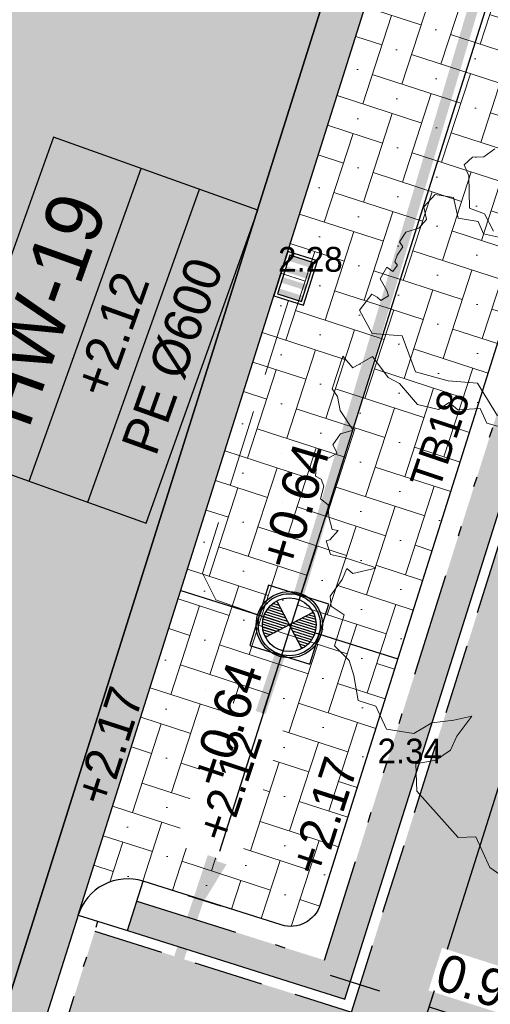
# Model space of a CAD drawing. Header units: metres. Extents: x 134157 to 138734, y 451157 to 455772.
# Tile 915 of 1056: x 136761.9 to 136766.45, y 454356.12 to 454365.64. Entities that reach past the tile are written whole.
import ezdxf
from ezdxf.enums import TextEntityAlignment as Align

# ---------------------------------------------------------------- set-up
doc = ezdxf.new("R2010")
doc.units = ezdxf.units.M
for name, pattern in [('DASHDOT__G2', [1.2, 0.6, -0.3, 0, -0.3]), ('HIDDEN__G5', [1.125, 0.75, -0.375]), ('TR18X20__G2', [2.5999999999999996, 1, -0.4, 0, -0.4, 0, -0.4, 0, -0.4])]:
    doc.linetypes.add(name, pattern=pattern)
doc.layers.add('-DR-alg-hulplijnen', color=210, linetype='Continuous', plot=False)
doc.layers.add('-DR-alg-hulplijnen kantverharding asflast nieuwe fietsstraat', color=7, linetype='Continuous', true_color=0xff9429, plot=False)
for name, color, linetype, lineweight in [('-DR-bs-boom', 253, 'Continuous', 13), ('-DR-nw-rio-HWA 125', 170, 'HIDDEN__G5', 13), ('-DR-nw-vh-arc-tegels 300x300x45', 253, 'Continuous', 9)]:
    doc.layers.add(name, color=color, linetype=linetype, lineweight=lineweight)
for name, color, linetype in [('-DR-bs-txt-hoogtemaat', 253, 'Continuous'), ('-DR-nw-maatvoering', 3, 'Continuous'), ('-DR-nw-rio-HWA 200', 170, 'Continuous'), ('-DR-nw-rio-HWA putnummer @ 0.2', 170, 'Continuous'), ('-DR-nw-rio-HWA txt @ 0.2', 170, 'Continuous'), ('-DR-nw-rio-inspectieput', 2, 'Continuous'), ('-DR-nw-rio-putblock-deksel', 1, 'Continuous'), ('-DR-nw-rio-putblock-schacht', 2, 'Continuous'), ('-DR-nw-rio-straatkolk', 1, 'Continuous'), ('-DR-nw-txt-hoogtemaat', 2, 'Continuous'), ('-DR-nw-vh-band 10x20 ob', 2, 'HIDDEN__G5'), ('-DR-nw-vh-band 18-20x25', 2, 'TR18X20__G2'), ('-DR-nw-vh-band 18-20x25 hoekblok R 0.50 uitwendig', 2, 'Continuous'), ('-DR-nw-vh-band 5-20x25', 2, 'DASHDOT__G2'), ('-DR-nw-vh-kantverharding', 3, 'Continuous'), ('-DR-nw-vh-txt-kantopsluitingen', 2, 'Continuous')]:
    doc.layers.add(name, color=color, linetype=linetype)
doc.layers.add('-DR-nw-gr-arc-gras', color=7, linetype='Continuous', true_color=0xb5d5a4)
for name, color, linetype, lineweight, true_color in [('-DR-nw-vh-arc-asfalt fietsstraat rood', 7, 'Continuous', 9, 0xdfbfc7), ('-DR-nw-vh-arc-sbs df Drainflow', 7, 'Continuous', 9, 0xb9747c), ('-DR-nw-vh-arc-sbs kf bruinrood rabat halfsteens', 7, 'Continuous', 9, 0xb88485)]:
    doc.layers.add(name, color=color, linetype=linetype, lineweight=lineweight, true_color=true_color)
doc.layers.add('-DR-nw-vh-arc-halfverharding stabilizer', color=7, linetype='Continuous', lineweight=9, true_color=0xe2e1c1, transparency=0.1)
doc.layers.add('-DR-nw-vh-kantverharding halfverharding stabilizer', color=7, linetype='Continuous', true_color=0xe2e1c1, transparency=0.1)
doc.styles.add('CiCom Engineering', font='txt', dxfattribs={"height": 1.8})
doc.styles.add('Drong', font='txt', dxfattribs={"height": 1.8})
doc.dimstyles.new('Drong', dxfattribs={"dimtxt": 1.8, "dimasz": 2.5, "dimexe": 0, "dimexo": 0, "dimgap": 0.9, "dimtad": 1, "dimzin": 0, "dimdsep": 46, "dimtxsty": 'Drong', "dimblk": 'dimblk-wit', "dimcen": 0, "dimse1": 1, "dimse2": 1, "dimclrd": 256, "dimclre": 1, "dimclrt": 7, "dimadec": 0, "dimazin": 0, "dimtfac": 1, "dimtmove": 0, "dimatfit": 3, "dimfxl": 1, "dimtolj": 1, "dimtzin": 0, "dimarcsym": 0})
pattern_1 = [(72, (0, 0), (-0.3780220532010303, -0.1926118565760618), [0.8999999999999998, -0.3]), (162, (0.1854101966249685, 0.5706339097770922), (-0.3780220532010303, -0.1926118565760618), [0.8999999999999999, -0.3]), (72, (-0.04995337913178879, 0.3316695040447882), (-0.3780220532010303, -0.1926118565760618), [0, -1.2]), (72, (-0.05355420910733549, 0.8059974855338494), (-0.3780220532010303, -0.1926118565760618), [0, -1.2])]
pattern_2 = [(115.3356253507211, (136419.7180158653, 453326.2367068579), (-0.2236810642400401, -0.1059037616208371), [0.06, -0.187485]), (205.3356253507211, (136419.7180158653, 453326.2367068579), (0.1059037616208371, -0.22368106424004), [0.06, -0.187485])]

# ---------------------------------------------------------------- blocks, each defined once
blk = doc.blocks.new('Boom bestaand 1')
for points in [[(-0.4698088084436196, -0.1279778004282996), (-0.4666397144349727, -0.1420344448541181), (-0.471197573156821, -0.1534835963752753), (-0.4672833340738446, -0.1649416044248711), (-0.4544219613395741, -0.1649416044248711), (-0.4219893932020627, -0.1780763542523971), (-0.409966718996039, -0.1657799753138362), (-0.389277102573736, -0.1643826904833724)], [(-0.3736199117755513, -0.1512478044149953), (-0.3909544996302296, -0.175281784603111), (-0.4052137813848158, -0.175281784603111), (-0.4169567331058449, -0.1934470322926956), (-0.4393239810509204, -0.1892550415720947), (-0.4502279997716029, -0.2060228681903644), (-0.4429587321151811, -0.2225112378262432), (-0.4293484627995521, -0.2253992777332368), (-0.4239762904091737, -0.2366267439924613), (-0.4254414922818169, -0.2510271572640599), (-0.418848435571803, -0.2612782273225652), (-0.4122553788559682, -0.2603019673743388), (-0.4066391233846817, -0.2695767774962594), (-0.4012669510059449, -0.2747023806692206), (-0.3966274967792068, -0.2734819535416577), (-0.3924762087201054, -0.2805602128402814), (-0.3993135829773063, -0.2847094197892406), (-0.3905228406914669, -0.2961809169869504), (-0.3763599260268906, -0.2947164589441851), (-0.3702552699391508, -0.2952046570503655), (-0.3690343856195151, -0.3047234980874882), (-0.3739181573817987, -0.307164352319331), (-0.3790460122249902, -0.3110695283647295), (-0.3685879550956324, -0.3301182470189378), (-0.3402060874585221, -0.3273904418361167), (-0.3249566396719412, -0.2991245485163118), (-0.2839884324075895, -0.301203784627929), (-0.2610645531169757, -0.2728350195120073), (-0.2463278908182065, -0.2450116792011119), (-0.2053925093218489, -0.2390105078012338)], [(-0.189564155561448, -0.2362827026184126), (-0.2026635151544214, -0.2526493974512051), (-0.2201291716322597, -0.2531949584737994), (-0.2283163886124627, -0.2755626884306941), (-0.2392323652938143, -0.2810182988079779), (-0.2370492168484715, -0.2946571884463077), (-0.2506941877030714, -0.313205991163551), (-0.2790760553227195, -0.3219349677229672), (-0.2898422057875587, -0.3303738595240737), (-0.3172829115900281, -0.3367933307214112), (-0.3145534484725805, -0.3612149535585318), (-0.3303818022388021, -0.3661248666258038), (-0.3025457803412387, -0.3906749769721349), (-0.2927212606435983, -0.3884927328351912), (-0.2779845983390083, -0.3917659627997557), (-0.2528775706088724, -0.3874016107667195), (-0.2548309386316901, -0.4015582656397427), (-0.2470641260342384, -0.4137096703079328), (-0.2372707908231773, -0.4130346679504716), (-0.235920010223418, -0.4234984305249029), (-0.2440246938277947, -0.4329495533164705), (-0.2234253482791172, -0.4440884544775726), (-0.2183598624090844, -0.4397003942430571), (-0.2102551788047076, -0.4400378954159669), (-0.1991112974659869, -0.448814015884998), (-0.1899934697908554, -0.4440884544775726), (-0.1778364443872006, -0.4484763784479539), (-0.1639910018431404, -0.4505016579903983), (-0.1606139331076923, -0.4451010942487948), (-0.1548731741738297, -0.4572524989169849), (-0.1555486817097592, -0.4613030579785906), (-0.1400145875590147, -0.4626531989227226), (-0.1312346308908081, -0.4505016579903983), (-0.1096221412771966, -0.4258612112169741), (-0.1072582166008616, -0.4238359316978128), (-0.1116481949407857, -0.448814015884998), (-0.1194152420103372, -0.4525269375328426), (-0.1102974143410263, -0.4619780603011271), (-0.09917651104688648, -0.4806846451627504), (-0.0889794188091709, -0.4840821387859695), (-0.07470325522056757, -0.4752485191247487), (-0.04819058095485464, -0.4976722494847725), (-0.02779592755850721, -0.489518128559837), (-0.01080061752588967, -0.4915566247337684), (0.01571205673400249, -0.4976722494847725), (0.02862852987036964, -0.4827231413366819), (0.05582116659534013, -0.4820436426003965), (0.071993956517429, -0.4570290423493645), (0.06901628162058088, -0.4348673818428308), (0.07565379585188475, -0.4119102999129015), (0.07964846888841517, -0.3923569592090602), (0.09273351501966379, -0.4155685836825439), (0.1039107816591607, -0.4277820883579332), (0.107454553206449, -0.4465849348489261), (0.1024933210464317, -0.4680038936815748), (0.1298861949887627, -0.4784885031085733), (0.1932751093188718, -0.4575098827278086), (0.2000920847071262, -0.4399570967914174), (0.2363148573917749, -0.4392229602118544), (0.2586511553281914, -0.4253239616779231)]]:
    blk.add_lwpolyline(points)
blk = doc.blocks.new('*U434')
h = blk.add_hatch(color=256)
h.dxf.hatch_style = 1
h.paths.add_polyline_path([(0.2809489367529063, -0.04483682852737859), (0.2731312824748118, 0.0103118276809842), (0.03179403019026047, -0.02389918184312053), (0.03961168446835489, -0.07904783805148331)])
h = blk.add_hatch(color=256)
h.dxf.hatch_style = 1
h.paths.add_polyline_path([(0.2971246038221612, -0.1589460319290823), (0.2893069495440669, -0.1037973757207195), (0.0479696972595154, -0.1380083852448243), (0.05578735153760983, -0.193157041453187)])
h = blk.add_hatch(color=256)
h.dxf.hatch_style = 1
h.paths.add_polyline_path([(0.3127599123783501, -0.2692433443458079), (0.3049422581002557, -0.2140946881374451), (0.06360500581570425, -0.2483056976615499), (0.07142266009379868, -0.3034543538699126)])
h = blk.add_hatch(color=256)
h.dxf.hatch_style = 1
h.paths.add_polyline_path([(0.3283952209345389, -0.3795406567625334), (0.3205775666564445, -0.3243920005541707), (0.0792403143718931, -0.3586030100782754), (0.08705796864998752, -0.4137516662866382)])
for points in [[(0, 0), (0.063158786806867, -0.4455456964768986), (0.3601892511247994, -0.403439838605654), (0.2970304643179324, 0.04210585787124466)], [(0.03179403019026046, -0.02389918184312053), (0.08705796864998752, -0.4137516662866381), (0.3283952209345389, -0.3795406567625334), (0.2731312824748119, 0.0103118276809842)]]:
    blk.add_lwpolyline(points, close=True)
blk = doc.blocks.new('dimblk-wit')
at = {"color": 7}
blk.add_line((2.842170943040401e-14, -0.3333333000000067), (-2.842170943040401e-14, 0.3333333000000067), dxfattribs=at)
blk.add_solid([(0, 0), (-0.7999999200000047, 0.1999999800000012), (-0.7999999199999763, -0.1999999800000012)], dxfattribs=at)
blk = doc.blocks.new('*D476')
at = {"layer": '-DR-nw-maatvoering', "lineweight": -2, "transparency": 16777216}
blk.add_line((136758.4218794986, 454363.6489481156), (136761.5986272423, 454373.7093046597), dxfattribs=at)
at = {"layer": 'Defpoints', "color": 0, "transparency": 16777216}
for p in [(136761.7491840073, 454374.1860988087), (136762.5756272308, 454373.9251337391), (136759.0977659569, 454362.9111888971)]:
    blk.add_point(p, dxfattribs=at)
at = {"layer": '-DR-nw-maatvoering', "lineweight": -2, "transparency": 16777216, "xscale": 0.5, "yscale": 0.5, "zscale": 0.5}
for p, rotation in [((136761.7491840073, 454374.1860988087), 72.47550340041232), ((136758.2713227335, 454363.1721539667), 252.4755034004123)]:
    blk.add_blockref('dimblk-wit', p, dxfattribs=dict(at, rotation=rotation))
at = {"layer": '-DR-nw-maatvoering', "color": 7, "transparency": 16777216, "insert": (136759.6652011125, 454368.7880831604), "char_height": 0.36, "attachment_point": 5, "rotation": 72.47550340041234, "style": 'Drong'}
blk.add_mtext('\\A1;11.55', dxfattribs=at)
blk = doc.blocks.new('*D478')
at = {"layer": '-DR-nw-maatvoering', "lineweight": -2, "transparency": 16777216}
blk.add_line((136763.8375839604, 454357.5985108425), (136771.9827049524, 454383.3930743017), dxfattribs=at)
at = {"layer": 'Defpoints', "color": 0, "transparency": 16777216}
for p in [(136772.1332617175, 454383.8698684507), (136772.228620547, 454383.8397570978), (136763.7823860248, 454357.0916053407)]:
    blk.add_point(p, dxfattribs=at)
at = {"layer": '-DR-nw-maatvoering', "lineweight": -2, "transparency": 16777216, "xscale": 0.5, "yscale": 0.5, "zscale": 0.5}
for p, rotation in [((136772.1332617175, 454383.8698684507), 72.47550339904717), ((136763.6870271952, 454357.1217166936), 252.4755033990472)]:
    blk.add_blockref('dimblk-wit', p, dxfattribs=dict(at, rotation=rotation))
at = {"layer": '-DR-nw-maatvoering', "color": 7, "transparency": 16777216, "insert": (136766.695387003, 454367.8566345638), "char_height": 0.36, "attachment_point": 5, "rotation": 72.47550339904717, "style": 'Drong', "bg_fill": 3, "box_fill_scale": 1.1, "bg_fill_color": 256, "bg_fill_true_color": 13158600, "bg_fill_transparency": 0}
blk.add_mtext('\\A1;28.05', dxfattribs=at)
blk = doc.blocks.new('*D1871')
at = {"layer": '-DR-nw-maatvoering', "lineweight": -2, "transparency": 16777216}
for p, q in [((136765.3834914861, 454356.2458469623), (136764.9070343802, 454356.3974669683)), ((136767.1940263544, 454355.669691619), (136767.6704834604, 454355.5180716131))]:
    blk.add_line(p, q, dxfattribs=at)
at = {"layer": 'Defpoints', "color": 0, "transparency": 16777216}
for p in [(136766.7175692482, 454355.8213116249), (136765.7216062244, 454355.6594940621), (136766.5798356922, 454355.3884918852)]:
    blk.add_point(p, dxfattribs=at)
at = {"layer": '-DR-nw-maatvoering', "color": 7, "transparency": 16777216, "insert": (136766.3990449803, 454356.3043368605), "char_height": 0.36, "attachment_point": 5, "rotation": 342.34768990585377, "style": 'Drong', "bg_fill": 3, "box_fill_scale": 1.1, "bg_fill_color": 256, "bg_fill_true_color": 13158600, "bg_fill_transparency": 0}
blk.add_mtext('\\A1;0.90', dxfattribs=at)
at = {"layer": '-DR-nw-maatvoering', "lineweight": -2, "transparency": 16777216}
blk.add_line((136765.8599485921, 454356.0942269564), (136766.7175692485, 454355.821311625), dxfattribs=at)
at = {"layer": '-DR-nw-maatvoering', "lineweight": -2, "transparency": 16777216, "xscale": 0.5, "yscale": 0.5, "zscale": 0.5}
for p, rotation in [((136765.8599485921, 454356.0942269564), 342.3476899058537), ((136766.7175692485, 454355.821311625), 162.3476899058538)]:
    blk.add_blockref('dimblk-wit', p, dxfattribs=dict(at, rotation=rotation))
blk = doc.blocks.new('*U2243')
at = {"style": 'Drong'}
blk.add_attdef('BOBR', text='', height=1.799999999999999, rotation=1.262994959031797, dxfattribs=at).set_placement((109.8390199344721, 2.42161994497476), align=Align.BOTTOM_RIGHT)
blk.add_attdef('MATERIAAL', text='', height=1.799999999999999, rotation=1.262994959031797, dxfattribs=at).set_placement((0, 0), align=Align.BOTTOM_CENTER)
blk.add_attdef('BOBL', text='', height=1.799999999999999, rotation=1.262994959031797, dxfattribs=at).set_placement((-122.5623143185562, -2.702130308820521), align=Align.BOTTOM_LEFT)
blk = doc.blocks.new('*U564')
at = {"color": 0}
blk.add_lwpolyline([(-8.027079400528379, 0), (8.027079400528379, 0), (8.027079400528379, 10.5), (-8.027079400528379, 10.5)], close=True, dxfattribs=at)
for points in [[(-8.027079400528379, 6), (8.027079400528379, 6)], [(-8.027079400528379, 3), (8.027079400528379, 3)]]:
    blk.add_lwpolyline(points, dxfattribs=at)
at = {"style": 'CiCom Engineering'}
for tag, height, p in [('PUTNUMMER', 2.75, (0, 6.868949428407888)), ('MAAIVELD', 1.8, (0, 3.751255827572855)), ('AFMETING', 1.8, (0, 0.6345319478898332))]:
    blk.add_attdef(tag, text='', height=height, dxfattribs=at).set_placement(p, align=Align.CENTER)
blk = doc.blocks.new('*U2047')
at = {"layer": '-DR-nw-rio-putblock-deksel', "color": 0, "ltscale": 0.5}
for p, q in [((-0.1763782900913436, -0.1908921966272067), (0.17683680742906, 0.1904675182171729)), ((-0.1541118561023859, 0.1427382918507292), (-0.156576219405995, 0.2070581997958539)), ((-0.1284265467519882, 0.1189485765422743), (-0.1324241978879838, 0.2232873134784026)), ((-0.1027412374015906, 0.09515886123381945), (-0.1081381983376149, 0.2360195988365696)), ((-0.07705592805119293, 0.07136914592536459), (-0.08373727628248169, 0.2457524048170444)), ((-0.05137061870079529, 0.04757943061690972), (-0.05923332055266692, 0.2527960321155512)), ((-0.02568530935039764, 0.02378971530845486), (-0.03463362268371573, 0.2573407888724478)), ((0, 0), (-0.009942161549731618, 0.2594905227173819)), ((0.0238066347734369, 0.02524371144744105), (0.01483978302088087, 0.2592786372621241)), ((0.04759635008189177, 0.05092902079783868), (0.03971344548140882, 0.2566729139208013)), ((0.07138606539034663, 0.07661433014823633), (0.06468275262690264, 0.2515708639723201)), ((0.0951757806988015, 0.102299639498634), (0.08975492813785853, 0.243783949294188)), ((0.1189654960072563, 0.1279849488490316), (0.1149417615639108, 0.2330044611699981)), ((0.1427552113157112, 0.1536702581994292), (0.1402621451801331, 0.2187393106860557)), ((0.1665449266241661, 0.1793555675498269), (0.165747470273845, 0.2001691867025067)), ((-0.190450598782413, 0.1763952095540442), (0.1909091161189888, -0.1768198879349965)), ((-0.1797971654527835, 0.1665280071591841), (-0.1805625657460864, 0.1865049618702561)), ((-0.06467087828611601, -0.2518807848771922), (-0.07135222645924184, -0.07749752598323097)), ((-0.03969980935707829, -0.2570288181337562), (-0.04756251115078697, -0.05181221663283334)), ((-0.01482448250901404, -0.2596779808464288), (-0.02377279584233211, -0.0261269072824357)), ((0.009959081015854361, -0.25993212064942), (1.691946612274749e-05, -0.0004415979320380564)), ((0.03465216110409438, -0.2578246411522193), (0.02568530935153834, -0.02378971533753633)), ((0.05925352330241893, -0.2533233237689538), (0.05137061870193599, -0.04757943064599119)), ((0.08375924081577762, -0.2463256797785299), (0.07705592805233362, -0.07136914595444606)), ((-0.1657456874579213, -0.200215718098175), (-0.1665110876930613, -0.1802387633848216)), ((-0.1402570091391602, -0.2188733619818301), (-0.1427213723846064, -0.1545534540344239)), ((-0.1149340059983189, -0.233206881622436), (-0.1189316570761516, -0.1288681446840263)), ((-0.0897449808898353, -0.2440435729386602), (-0.09514194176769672, -0.1031828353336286)), ((0.1081620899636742, -0.236643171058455), (0.1027412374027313, -0.0951588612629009)), ((0.1324502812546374, -0.2239680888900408), (0.1284265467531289, -0.1189485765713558)), ((0.1566049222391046, -0.2078073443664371), (0.1541118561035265, -0.1427382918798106)), ((0.1805946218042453, -0.1873416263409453), (0.1797971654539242, -0.1665280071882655))]:
    blk.add_line(p, q, dxfattribs=at)
at = {"layer": '-DR-nw-rio-putblock-deksel', "color": 0}
blk.add_lwpolyline([(0.3168307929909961, -0.2929303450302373), (0.292922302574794, 0.3166009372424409), (-0.3166089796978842, 0.2926924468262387), (-0.292700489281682, -0.3168388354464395)], close=True, dxfattribs=at)
at = {"layer": '-DR-nw-rio-putblock-deksel', "color": 0, "ltscale": 0.5}
blk.add_circle((0.0002292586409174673, -0.0002123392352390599), 0.2599019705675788, dxfattribs=at)
at = {"layer": '-DR-nw-rio-putblock-schacht', "color": 0}
for radius in [0.32, 0.3]:
    blk.add_circle((0, 0), radius, dxfattribs=at)
blk = doc.blocks.new('*U2244')
at = {"style": 'Drong'}
blk.add_attdef('BOBR', text='', height=1.799999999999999, rotation=3.144571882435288, dxfattribs=at).set_placement((95.02488270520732, 5.220505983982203), align=Align.BOTTOM_RIGHT)
blk.add_attdef('MATERIAAL', text='', height=1.799999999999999, rotation=3.144571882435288, dxfattribs=at).set_placement((0, 0), align=Align.BOTTOM_CENTER)
blk.add_attdef('BOBL', text='', height=1.799999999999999, rotation=3.144571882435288, dxfattribs=at).set_placement((-95.11932269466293, -5.225694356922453), align=Align.BOTTOM_LEFT)

msp = doc.modelspace()

# ---------------------------------------------------------------- hatches: boundary and pattern name
at = {"layer": '-DR-nw-gr-arc-gras', "transparency": 33554687}
h = msp.add_hatch(dxfattribs=at)
h.set_pattern_fill('AGR-BOLLEN', color=256, scale=0.1, pattern_type=2)
h.set_pattern_definition(pattern_2)
edge = h.paths.add_edge_path()
edge.add_arc((-7000776.809524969, 3043164.567559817), 7592527.997363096, 340.0567505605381, 340.0572256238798)
edge.add_line((136455.7815594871, 453494.2542758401), (136455.1236032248, 453494.4934109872))
edge.add_arc((380495.2223584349, 364992.5484406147), 259592.3035530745, 160.0666568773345, 160.0804453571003)
edge.add_line((136433.832290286, 453435.7615323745), (136433.813485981, 453435.768343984))
edge.add_line((136433.813485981, 453435.768343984), (136432.1794965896, 453431.2550945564))
edge.add_line((136432.1794965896, 453431.2550945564), (136432.198303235, 453431.2482893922))
edge.add_line((136432.198303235, 453431.2482893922), (136431.6776287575, 453429.8696050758))
edge.add_line((136431.6776287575, 453429.8696050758), (136432.3363505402, 453429.6312341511))
edge.add_line((136432.3363505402, 453429.6312341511), (136434.3092713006, 453435.0765756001))
h = msp.add_hatch(dxfattribs=at)
h.set_pattern_fill('AGR-BOLLEN', color=256, scale=0.1, pattern_type=2)
h.set_pattern_definition(pattern_2)
edge = h.paths.add_edge_path()
edge.add_line((136644.2753070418, 454017.4218487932), (136643.9350728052, 454016.4814706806))
edge.add_line((136643.9350728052, 454016.4814706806), (136643.8839339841, 454016.3403207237))
edge.add_line((136643.8839339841, 454016.3403207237), (136644.542212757, 454016.1016536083))
edge.add_arc((1711333.983143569, -116117.4265426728), 1674723.581774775, 160.0956720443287, 160.096657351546, ccw=False)
edge.add_line((136654.3469492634, 454043.1812754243), (136653.6888597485, 454043.419891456))
edge.add_line((136653.6888597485, 454043.419891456), (136653.6378049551, 454043.2789838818))
edge.add_line((136653.6378049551, 454043.2789838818), (136653.2975354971, 454042.3386559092))
edge.add_line((136653.2975354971, 454042.3386559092), (136644.2753070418, 454017.4218487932))
h = msp.add_hatch(dxfattribs=at)
h.set_pattern_fill('AGR-BOLLEN', color=256, scale=0.1, pattern_type=2)
h.set_pattern_definition(pattern_2)
h.paths.add_polyline_path([(136767.0671029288, 454353.6105987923), (136793.6153252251, 454437.6854462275, -0.4133423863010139), (136794.8671885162, 454438.3388126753), (136795.1654635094, 454439.2932926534, 0.4133423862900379), (136792.6617369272, 454437.9865597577), (136766.1238969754, 454353.9445918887), (136752.3015713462, 454318.8078778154, -0.00463030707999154), (136725.9012828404, 454239.6212513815), (136726.8466477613, 454239.2952357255, 0.004628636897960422), (136753.2435519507, 454318.4707698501)])
h = msp.add_hatch(dxfattribs=at)
h.set_pattern_fill('AGR-BOLLEN', color=256, scale=0.1, pattern_type=2)
h.set_pattern_definition([(45, (0, 0), (-0.1749983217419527, 0.1749983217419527), [0.06, -0.187485]), (135, (0, 0), (-0.1749983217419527, -0.1749983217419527), [0.06, -0.187485])])
h.paths.add_polyline_path([(136774.5389260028, 454383.582825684), (136773.8714141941, 454383.793605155), (136765.1090104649, 454356.0441856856), (136762.6296808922, 454356.8270808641), (136762.2502841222, 454355.6255794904), (136762.8224386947, 454355.4449102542), (136762.7622158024, 454355.2541926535), (136765.336901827, 454354.4411841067)])
at = {"layer": '-DR-nw-vh-arc-asfalt fietsstraat rood', "transparency": 33554687}
h = msp.add_hatch(color=256, dxfattribs=at)
h.dxf.hatch_style = 1
edge = h.paths.add_edge_path()
edge.add_line((136621.1191711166, 453955.2346702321), (136699.219600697, 454170.9217985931))
edge.add_arc((132463.7408879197, 455704.5910048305), 4504.600000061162, 340.0946501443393, 342.4755033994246)
edge.add_line((136759.2747347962, 454348.1949966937), (136783.3161431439, 454424.331082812))
edge.add_line((136783.3161431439, 454424.331082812), (136779.3110722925, 454425.5957596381))
edge.add_line((136779.3110722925, 454425.5957596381), (136755.2696639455, 454349.4596735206))
edge.add_arc((132463.7408877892, 455704.5910048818), 4500.400000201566, 340.09465014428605, 342.4755033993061, ccw=False)
edge.add_line((136695.2705240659, 454172.3517614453), (136617.1700944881, 453956.6646330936))
edge.add_line((136617.1700944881, 453956.6646330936), (136621.1191711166, 453955.2346702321))
at = {"layer": '-DR-nw-vh-arc-halfverharding stabilizer'}
h = msp.add_hatch(dxfattribs=at)
h.set_pattern_fill('GRAVEL', color=256, scale=0.03)
h.set_pattern_definition([(228.0127875, (0.54864, 0.7619999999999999), (-6.096000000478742, -6.857999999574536), [0.102516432, -10.1491450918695]), (184.969741, (0.4800599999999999, 0.6858), (9.143999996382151, 0.7620000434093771), [0.175921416, -17.41621466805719]), (132.5104471, (0.3048, 0.6705599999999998), (7.620000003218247, -8.381999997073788), [0.124044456, -12.28041683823]), (267.273689, (0.00762, 0.4800599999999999), (0.7620000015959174, 15.23999999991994), [0.160201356, -15.8599312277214]), (292.83365418, (0, 0.32004), (-3.810000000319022, 9.143999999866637), [0.15709011, -15.5519423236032]), (357.2736889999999, (0.06096, 0.17526), (-15.23999999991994, 0.7620000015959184), [0.160201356, -15.8599312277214]), (37.69424047, (0.22098, 0.16764), (-9.905999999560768, -7.620000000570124), [0.211858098, -20.9739345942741]), (72.25532837, (0.38862, 0.29718), (5.334000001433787, 16.76399999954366), [0.200015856, -19.8015769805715]), (121.42956562, (0.4495799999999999, 0.48768), (-6.096000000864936, 9.905999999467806), [0.1607439, -15.9136637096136]), (175.2363583, (0.36576, 0.6248400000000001), (8.381999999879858, -0.7620000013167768), [0.183513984, -8.992181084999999]), (222.3974378, (0.18288, 0.64008), (-9.143999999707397, -8.382000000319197), [0.237323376, -23.4950317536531]), (138.81407483, (0.7619999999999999, 0.47244), (-5.333999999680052, 4.572000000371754), [0.08100136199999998, -8.0191697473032]), (171.4692344, (0.70104, 0.52578), (9.906000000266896, -1.523999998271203), [0.154104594, -15.256391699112]), (225, (0.54864, 0.54864), (-1.06581410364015e-16, -0.7620000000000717), [0.107762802, -0.9698679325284]), (203.19859051, (0.4953, 0.64008), (3.810000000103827, 1.5239999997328), [0.05803239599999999, -5.745186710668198]), (291.80140949, (0.44196, 0.61722), (-0.7620000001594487, 2.285999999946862), [0.082069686, -4.021425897]), (30.96375653, (0.47244, 0.5410200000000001), (2.286000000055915, 1.523999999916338), [0.133295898, -4.309889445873]), (161.56505118, (0.5867399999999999, 0.6096), (1.524000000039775, -0.761999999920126), [0.096386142, -2.3132694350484]), (16.389540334, (0, 0.61722), (7.620000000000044, 2.286000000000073), [0.1350264, -13.3676480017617]), (70.34617594, (0.12954, 0.65532), (-3.048000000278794, -8.381999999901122), [0.113279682, -11.21466470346]), (293.19859051, (0.5867399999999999, 0.7619999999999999), (-1.523999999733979, 3.810000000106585), [0.11606403, -5.687155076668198]), (343.6104596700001, (0.6324599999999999, 0.65532), (-7.620000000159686, 2.285999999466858), [0.1350264, -13.367648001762]), (339.44395478, (0, 0.14478), (-3.809999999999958, 1.524000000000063), [0.1302105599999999, -6.3803202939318]), (294.7751406, (0.12192, 0.09906), (-3.810000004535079, 8.381999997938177), [0.109101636, -10.801078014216]), (66.80140949, (0.59436, 0), (1.523999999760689, 3.810000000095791), [0.11606403, -5.687155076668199]), (17.35402464, (0.64008, 0.10668), (-9.905999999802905, -3.048000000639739), [0.127734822, -12.64571279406]), (69.44395478, (0.22098, 0), (-1.524000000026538, -3.809999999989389), [0.06510527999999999, -6.445425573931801]), (101.309932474, (0.54864, 0), (-0.7620000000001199, 3.048000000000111), [0.03885437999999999, -3.8465984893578]), (165.963756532, (0.5410200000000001, 0.0381), (2.285999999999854, -0.7619999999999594), [0.15709011, -2.9847163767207]), (186.00900596, (0.38862, 0.0762), (7.61999999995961, 0.762000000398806), [0.1455801, -14.4124094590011]), (303.69006753, (0.47244, 0.47244), (-0.7620000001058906, 1.523999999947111), [0.109897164, -2.637532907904]), (353.15722659, (0.5334, 0.3809999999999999), (12.9540000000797, -1.523999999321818), [0.191867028, -18.9948027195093]), (60.9453959, (0.7239, 0.35814), (-3.048000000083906, -5.333999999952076), [0.078452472, -7.766817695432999]), (90, (0.7619999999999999, 0.42672), (-0.7619999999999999, 0.7619999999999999), [0.04572, -0.7162799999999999]), (120.25643716, (0.37338, 0.09906), (3.047999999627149, -5.334000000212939), [0.105860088, -10.48018223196]), (48.01278749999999, (0.32004, 0.1905), (6.096000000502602, 6.857999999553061), [0.205032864, -10.0466286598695]), (0, (0.4572, 0.3429), (0.7619999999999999, 0.7619999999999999), [0.19812, -0.5638799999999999]), (325.3048465, (0.65532, 0.3429), (7.620000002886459, -5.333999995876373), [0.120482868, -11.927795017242]), (254.0546040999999, (0.75438, 0.27432), (-0.761999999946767, -3.048000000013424), [0.110948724, -5.4364950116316]), (207.64597536, (0.7239, 0.16764), (-14.478000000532, -7.619999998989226), [0.18064353, -17.8837393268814]), (175.42607874, (0.5638799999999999, 0.08381999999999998), (-9.905999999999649, 0.7619999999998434), [0.191108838, -18.919753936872])])
h.paths.add_polyline_path([(136766.4239722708, 454354.8948922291), (136780.5940735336, 454399.7698028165), (136779.7467285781, 454400.0752748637), (136775.141153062, 454385.4900022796), (136774.473641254, 454385.70078175), (136773.8714141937, 454383.7936051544), (136774.5389260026, 454383.5828256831), (136765.5657428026, 454355.1658944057)])
at = {"layer": '-DR-nw-vh-arc-sbs df Drainflow'}
h = msp.add_hatch(dxfattribs=at)
h.set_pattern_fill('AVH-SBS_KEIFORMAAT_ELLEBOOG_01', color=256, scale=3, angle=72, pattern_type=2)
h.set_pattern_definition(pattern_1)
edge = h.paths.add_edge_path()
edge.add_arc((136771.6932167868, 454384.5338456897), 0.5000000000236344, 162.4755033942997, 252.4755034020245)
edge.add_line((136771.5426600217, 454384.0570515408), (136772.8776836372, 454383.6354925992))
edge.add_arc((136772.7873495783, 454383.3494161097), 0.2999999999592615, -17.52449659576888, 72.47550341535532, ccw=False)
edge.add_line((136773.0734260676, 454383.2590820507), (136764.8078596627, 454357.0830832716))
edge.add_arc((136764.5217831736, 454357.1734173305), 0.2999999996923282, 252.4755033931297, 342.47550341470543, ccw=False)
edge.add_line((136764.4314491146, 454356.8873408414), (136763.0964254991, 454357.3088997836))
edge.add_arc((136762.9458687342, 454356.8321056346), 0.4999999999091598, 72.47550341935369, 162.475503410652)
edge.add_line((136762.4690745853, 454356.9826623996), (136771.2164226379, 454384.6844024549))
h = msp.add_hatch(dxfattribs=at)
h.set_pattern_fill('AVH-SBS_KEIFORMAAT_ELLEBOOG_01', color=256, scale=3, angle=72, pattern_type=2)
h.set_pattern_definition(pattern_1)
edge = h.paths.add_edge_path()
edge.add_arc((136762.249389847, 454374.5524846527), 0.4999999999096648, 252.4755031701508, 322.1132281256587)
edge.add_line((136762.6440027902, 454374.2454331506), (136757.298143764, 454357.214709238))
edge.add_arc((136756.8141519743, 454357.340216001), 0.5000000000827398, 345.462504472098, 432.469849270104)
edge.add_line((136756.9647557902, 454357.8169952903), (136755.6298246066, 454358.2386699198))
edge.add_arc((136755.7201868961, 454358.5247374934), 0.2999999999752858, 162.4755033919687, 252.4698492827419, ccw=False)
edge.add_line((136755.4341104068, 454358.6150715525), (136760.3873989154, 454374.3015070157))
edge.add_arc((136760.6734754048, 454374.2111729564), 0.3000000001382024, 72.47550334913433, 162.4755033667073, ccw=False)
edge.add_line((136760.7638094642, 454374.4972494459), (136762.068767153, 454374.0851843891))
edge.add_line((136762.068767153, 454374.0851843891), (136762.09883308, 454374.0756905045))
at = {"layer": '-DR-nw-vh-arc-sbs kf bruinrood rabat halfsteens', "transparency": 33554687}
h = msp.add_hatch(color=256, dxfattribs=at)
h.dxf.hatch_style = 1
h.paths.add_polyline_path([(136761.7729684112, 454354.7781825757), (136761.3915330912, 454354.8986279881), (136776.0749004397, 454401.3989870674), (136776.451498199, 454401.2632217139), (136771.6530372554, 454386.0671054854), (136771.351923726, 454385.1135171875), (136762.4690745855, 454356.9826624)])
at = {"layer": '-DR-nw-vh-arc-tegels 300x300x45'}
h = msp.add_hatch(dxfattribs=at)
h.set_pattern_fill('AVH-TEGEL_300X300_HALFST', color=256, angle=90, pattern_type=2)
h.set_pattern_definition([(162.4755033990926, (136765.0437629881, 454356.1696558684), (-0.3312435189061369, -0.05270418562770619), [0.3, -0.3]), (252.4755033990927, (136765.0437629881, 454356.1696558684), (0.286076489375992, -0.09033405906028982), [])])
h.paths.add_polyline_path([(136772.5514089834, 454386.2553293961), (136772.2653324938, 454386.3456634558), (136772.3556665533, 454386.6317399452), (136774.1674843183, 454386.0596242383), (136786.0162748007, 454423.5832384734), (136786.3023512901, 454423.4929044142), (136765.0422342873, 454356.1701385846), (136762.9458687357, 454356.8321056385), (136763.0362027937, 454357.1181821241), (136764.8480205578, 454356.546066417), (136773.4147004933, 454383.6756534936), (136771.6028827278, 454384.2477692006), (136771.6932167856, 454384.5338456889), (136771.979293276, 454384.44351163)])

# ---------------------------------------------------------------- linework, layer by layer
at = {"layer": '-DR-alg-hulplijnen kantverharding asflast nieuwe fietsstraat'}
msp.add_lwpolyline([(136795.3186191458, 454446.8927752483, -0.1133395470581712), (136791.4409132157, 454440.3456031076), (136791.3770963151, 454440.278100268, 0.1125669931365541), (136788.0051475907, 454434.5237714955), (136786.0472758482, 454428.3234404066, -0.08061157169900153), (136785.3264985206, 454426.8929456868), (136784.4183557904, 454425.6411321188, 0.08061144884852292), (136783.6975791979, 454424.2106397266), (136783.3161431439, 454424.331082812), (136759.2747347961, 454348.1949966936, -0.01038880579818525), (136699.219600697, 454170.9217985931), (136621.1191711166, 453955.2346702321), (136621.4952736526, 453955.0984832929, 0.01664357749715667), (136620.467022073, 453951.9335331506), (136618.8898399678, 453946.4661328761, -0.01664357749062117)], format="xyb", dxfattribs=at)
at = {"layer": '-DR-nw-rio-HWA 125'}
msp.add_lwpolyline([(136764.5016002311, 454362.9212619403), (136763.670002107, 454360.2876963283), (136763.7981153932, 454360.0296767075), (136764.2177032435, 454359.879736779)], dxfattribs=at)
at = {"layer": '-DR-nw-rio-HWA 200', "const_width": 0.1, "flags": 128}
for points in [[(136764.6000172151, 454360.0794516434), (136775.7024260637, 454397.401159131)], [(136749.6209705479, 454314.9855587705), (136764.4174181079, 454359.4974228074)]]:
    msp.add_lwpolyline(points, dxfattribs=at)
at = {"layer": '-DR-nw-vh-band 10x20 ob', "ltscale": 0.9}
msp.add_lwpolyline([(136762.6296808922, 454356.8270808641), (136765.1090104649, 454356.0441856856), (136786.4278214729, 454423.558151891), (136786.0463861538, 454423.6785973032)], dxfattribs=at)
at = {"layer": '-DR-nw-vh-band 18-20x25'}
msp.add_lwpolyline([(136763.0362027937, 454357.1181821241), (136764.8480205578, 454356.546066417), (136773.4147004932, 454383.6756534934), (136771.6028827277, 454384.2477692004)], dxfattribs=at)
at = {"layer": '-DR-nw-vh-band 18-20x25 hoekblok R 0.50 uitwendig'}
msp.add_lwpolyline([(136762.4690745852, 454356.9826624), (136762.9458687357, 454356.8321056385), (136763.0964255, 454357.3088997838)], dxfattribs=at)
at = {"layer": '-DR-nw-vh-band 5-20x25'}
msp.add_lwpolyline([(136762.2502841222, 454355.6255794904), (136762.6597922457, 454356.9224396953)], dxfattribs=at)
at = {"layer": '-DR-nw-vh-kantverharding'}
for points in [[(136783.8943779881, 454424.7310660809, 0.4472010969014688), (136784.2009176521, 454424.0516779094), (136785.5093855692, 454423.6384508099, -0.4142026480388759), (136785.7051173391, 454423.2620436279), (136774.1273234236, 454386.5966410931, -0.4142135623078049), (136773.7509128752, 454386.4008986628), (136772.4158892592, 454386.8224576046, 0.4142135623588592), (136771.7885383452, 454386.4962202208), (136771.2164226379, 454384.6844024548, 0.414213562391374), (136771.5426600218, 454384.0570515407), (136772.8776836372, 454383.635492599, -0.414213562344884), (136773.0734260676, 454383.2590820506), (136764.8078596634, 454357.0830832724, -0.4142135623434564), (136764.431449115, 454356.8873408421), (136763.0964254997, 454357.3088997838, 0.4142135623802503), (136762.4690745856, 454356.9826623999), (136759.6561701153, 454348.0745512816, -0.01038880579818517), (136699.5957032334, 454170.7856116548), (136621.4952736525, 453955.0984832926, 0.01664357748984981), (136620.467022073, 453951.9335331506), (136618.8898399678, 453946.4661328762, -0.01664357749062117)], [(136621.4952736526, 453955.098483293), (136621.1191711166, 453955.2346702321), (136699.219600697, 454170.9217985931, 0.01038880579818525), (136759.2747347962, 454348.1949966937), (136783.3161431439, 454424.331082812)]]:
    msp.add_lwpolyline(points, format="xyb", dxfattribs=at)
for points in [[(136762.9458687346, 454356.8321056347), (136765.0437629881, 454356.1696558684), (136786.3023512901, 454423.4929044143), (136786.0162748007, 454423.5832384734)], [(136762.4690783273, 454356.982674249), (136771.2164226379, 454384.6844024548)]]:
    msp.add_lwpolyline(points, dxfattribs=at)
at = {"layer": '-DR-nw-vh-kantverharding halfverharding stabilizer'}
msp.add_lwpolyline([(136762.0756324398, 454355.470995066), (136765.336901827, 454354.4411841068), (136774.5389260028, 454383.582825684), (136773.8714141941, 454383.793605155)], dxfattribs=at)

# ---------------------------------------------------------------- block references
at = {"layer": '-DR-bs-boom', "xscale": 9, "yscale": 9, "rotation": 293.3958673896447}
msp.add_blockref('Boom bestaand 1', (136769.2300000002, 454360.9639999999), dxfattribs=at)
at = {"layer": '-DR-nw-rio-straatkolk', "rotation": 154.4072381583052}
msp.add_blockref('*U434', (136764.6446384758, 454362.8760949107), dxfattribs=at)

# ---------------------------------------------------------------- texts
at = {"layer": '-DR-bs-txt-hoogtemaat', "color": 253, "char_height": 0.24, "attachment_point": 7, "style": 'Drong'}
for s, insert in [('2.28', (136764.4, 454363.196, 2.28)), ('2.34', (136765.361, 454358.444, 2.335))]:
    msp.add_mtext(s, dxfattribs=dict(at, insert=insert))
at = {"layer": '-DR-nw-txt-hoogtemaat', "style": 'Drong'}
msp.add_text('+2.17', height=0.34, rotation=72, dxfattribs=at).set_placement((136762.749098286, 454358.0185539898))
at = {"layer": '-DR-nw-vh-txt-kantopsluitingen', "style": 'Drong'}
msp.add_text('TB18', height=0.3, rotation=71.47206192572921, dxfattribs=at).set_placement((136765.9539807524, 454361.0789499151))

# ---------------------------------------------------------------- dimensions: what is measured, and where the dimension line sits
at = {"layer": '-DR-nw-maatvoering'}
dim = msp.add_aligned_dim(p1=(136759.097765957, 454362.9111888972), p2=(136762.5756272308, 454373.9251337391), distance=0.8666667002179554, dimstyle='Drong', override={"dimtfill": 0}, dxfattribs=at)
dim.commit()
dim.dimension.update_dxf_attribs({"geometry": '*D476', "text_midpoint": (136759.6652011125, 454368.7880831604)})

# ---------------------------------------------------------------- next in the draw order: texts
at = {"layer": '-DR-nw-txt-hoogtemaat', "insert": (136763.6072031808, 454357.7689173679), "char_height": 0.32, "width": 1.147889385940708, "attachment_point": 1, "rotation": 71.58893755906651, "style": 'Drong', "bg_fill": 2}
msp.add_mtext('+2.12', dxfattribs=at)

# ---------------------------------------------------------------- next in the draw order: dimensions: what is measured, and where the dimension line sits
at = {"layer": '-DR-nw-maatvoering'}
dim = msp.add_linear_dim(base=(136766.7175692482, 454355.8213116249), p1=(136765.7216062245, 454355.6594940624), p2=(136766.5798356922, 454355.3884918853), angle=342.3476899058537, dimstyle='Drong', override={"dimtfill": 1}, dxfattribs=at)
dim.commit()
dim.dimension.update_dxf_attribs({"geometry": '*D1871', "text_midpoint": (136766.2887589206, 454355.9577692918), "dimtype": 160})

# ---------------------------------------------------------------- next in the draw order: dimensions: what is measured, and where the dimension line sits
dim = msp.add_linear_dim(base=(136772.1332617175, 454383.8698684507), p1=(136763.7823860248, 454357.0916053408), p2=(136772.228620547, 454383.8397570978), angle=252.4755033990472, dimstyle='Drong', override={"dimtfill": 1}, dxfattribs=at)
dim.commit()
dim.dimension.update_dxf_attribs({"geometry": '*D478', "text_midpoint": (136767.0421997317, 454367.7471218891), "dimtype": 160})

# ---------------------------------------------------------------- next in the draw order: linework, layer by layer
at = {"layer": '-DR-alg-hulplijnen', "flags": 128}
msp.add_lwpolyline([(136763.4596212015, 454360.1195976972), (136765.5575154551, 454359.4571479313)], dxfattribs=at)
at = {"layer": '-DR-alg-hulplijnen kantverharding asflast nieuwe fietsstraat'}
msp.add_lwpolyline([(136795.3186191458, 454446.8927752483, -0.1133395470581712), (136791.4409132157, 454440.3456031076), (136791.3770963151, 454440.278100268, 0.1125669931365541), (136788.0051475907, 454434.5237714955), (136786.0472758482, 454428.3234404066, -0.08061157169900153), (136785.3264985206, 454426.8929456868), (136784.4183557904, 454425.6411321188, 0.08061144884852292), (136783.6975791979, 454424.2106397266), (136783.3161431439, 454424.331082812), (136759.2747347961, 454348.1949966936, -0.01038880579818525), (136699.219600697, 454170.9217985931), (136621.1191711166, 453955.2346702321), (136621.4952736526, 453955.0984832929, 0.01664357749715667), (136620.467022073, 453951.9335331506), (136618.8898399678, 453946.4661328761, -0.01664357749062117)], format="xyb", dxfattribs=at)

# ---------------------------------------------------------------- next in the draw order: block references
at = {"layer": '-DR-nw-rio-HWA putnummer @ 0.2', "xscale": 0.2, "yscale": 0.2, "zscale": 0.2, "rotation": 70.33562535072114}
msp.add_blockref('*U564', (136763.6658037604, 454362.2831057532), dxfattribs=at).add_auto_attribs({'MAAIVELD': '+2.12', 'PUTNUMMER': 'HW-19', 'AFMETING': 'PE Ø600'})
at = {"layer": '-DR-nw-rio-HWA txt @ 0.2'}
ref = msp.add_blockref('*U2244', (136770.0779405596, 454378.5362424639), dxfattribs=dict(at, xscale=0.2, yscale=0.2, zscale=0.2, rotation=70.33562535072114))
ref.add_attrib('BOBL', '+0.64', dxfattribs={"layer": '0', "height": 0.3599999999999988, "rotation": 73.48019723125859, "style": 'Drong'}).set_placement((136764.6604099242, 454360.2701509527), align=Align.BOTTOM_LEFT)
ref = msp.add_blockref('*U2243', (136757.4245609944, 454338.4609474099), dxfattribs=dict(at, xscale=0.2, yscale=0.2, zscale=0.2, rotation=70.33562535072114))
ref.add_attrib('BOBR', '+0.64', dxfattribs={"layer": '0', "height": 0.359999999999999, "rotation": 71.59862030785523, "style": 'Drong'}).set_placement((136764.3608642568, 454359.3105680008), align=Align.BOTTOM_RIGHT)
at = {"layer": '-DR-nw-rio-inspectieput', "rotation": 70.33562535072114}
msp.add_blockref('*U2047', (136764.5085683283, 454359.7883728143), dxfattribs=at)

# ---------------------------------------------------------------- next in the draw order: texts
at = {"layer": '-DR-nw-txt-hoogtemaat', "style": 'Drong'}
msp.add_text('+2.17', height=0.34, rotation=72, dxfattribs=at).set_placement((136764.8238058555, 454357.3401006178))

doc.saveas('drawing.dxf')
